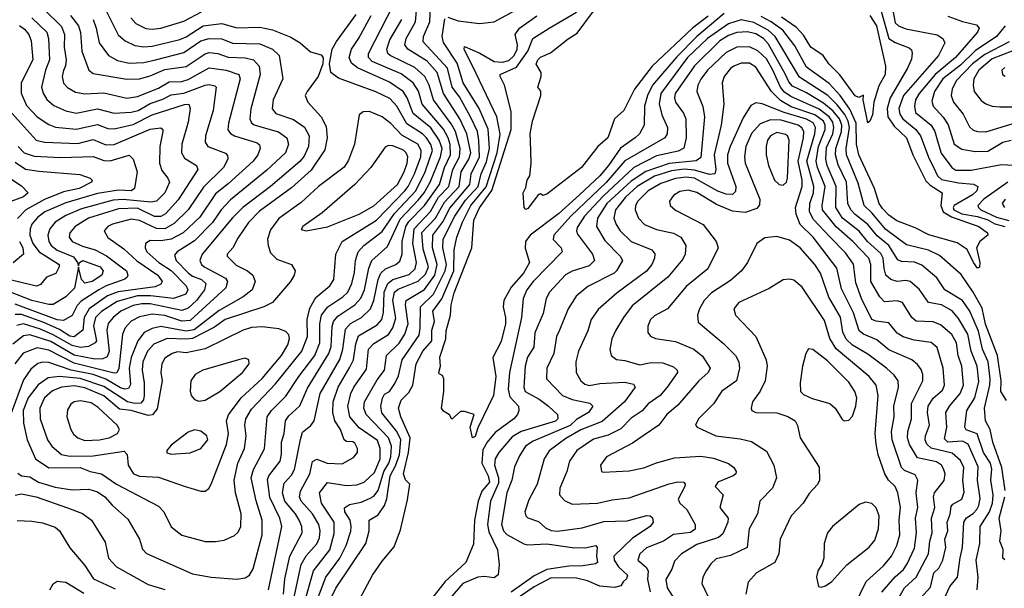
# Model space of a CAD drawing. Extents: x 1308313 to 1441400, y 959662 to 1036319.
# Tile 432 of 656: x 1365097 to 1369762, y 1023003 to 1025695. Entities that reach past the tile are written whole.
import ezdxf

# ---------------------------------------------------------------- set-up
doc = ezdxf.new("R2010")
doc.units = 0

msp = doc.modelspace()

# ---------------------------------------------------------------- linework, layer by layer
at = {"layer": '0CON10XD'}
for points in [[(1367136.7, 1025103.3), (1367127.7, 1025135), (1367105.7, 1025175.7), (1367004.4, 1025294.4), (1366985.8, 1025355.8), (1366961.9, 1025395), (1366905, 1025438.8), (1366767.1, 1025497.1), (1366750.2, 1025515), (1366749, 1025535), (1366898.4, 1025825)], [(1367125, 1025707.1), (1367175, 1025688.9), (1367275, 1025676.5), (1367345, 1025685.3), (1367595, 1025821.2)], [(1365502.6, 1025742.6), (1365563.8, 1025623.8), (1365596.4, 1025595), (1365641.8, 1025571.8), (1365685, 1025566), (1365725, 1025569.6), (1365855, 1025600.9), (1365885, 1025613.7), (1365965.8, 1025665.8), (1366055, 1025677), (1366125, 1025656.6), (1366235, 1025660), (1366295, 1025647), (1366382, 1025612), (1366425.6, 1025585.6), (1366475, 1025541.9), (1366525, 1025528.8), (1366534.3, 1025514.3), (1366533.1, 1025485), (1366511.5, 1025425), (1366458.5, 1025355), (1366450, 1025335), (1366462.5, 1025305), (1366525, 1025235.5), (1366548.6, 1025188.6), (1366553.8, 1025135), (1366541.9, 1025078.2), (1366477.2, 1024982.8), (1366385, 1024899.4), (1366232.5, 1024787.5), (1366181, 1024735), (1366130.8, 1024660.8), (1366107.1, 1024615), (1366080.4, 1024585), (1366079.2, 1024575), (1366121.8, 1024531.8), (1366175.5, 1024505.5), (1366201.5, 1024485), (1366212.5, 1024455), (1366198.2, 1024415), (1366155, 1024382.7), (1366042, 1024318), (1365924.3, 1024225.7), (1365885, 1024220.3), (1365765, 1024241.7), (1365725, 1024233.3), (1365686.9, 1024213.1), (1365656, 1024174), (1365624.6, 1024095), (1365615.9, 1024045), (1365622.5, 1023967.5), (1365611.9, 1023948.1), (1365595, 1023945.5), (1365575, 1023951.3), (1365505, 1023992.2), (1365444.3, 1024014.3), (1365340.9, 1024035), (1365235, 1024071.2), (1365205, 1024073.5), (1365183.2, 1024066.8), (1365149.5, 1024040.5), (1365115, 1023989.2), (1365049.6, 1023815)], [(1365211.8, 1025745), (1365295, 1025662.8), (1365308.9, 1025625), (1365308, 1025565), (1365317.2, 1025505), (1365314.1, 1025475.9), (1365304.5, 1025454.5), (1365297.4, 1025425), (1365304, 1025394), (1365323.6, 1025373.6), (1365361.7, 1025351.7), (1365405, 1025343.4), (1365495, 1025348.4), (1365605, 1025322.9), (1365655, 1025331.2), (1365755, 1025370.2), (1365805, 1025400.6), (1365865, 1025402.1), (1365895, 1025410.9), (1365995, 1025467.1), (1366075.1, 1025455.1), (1366135.2, 1025435.2), (1366141.1, 1025415), (1366085.7, 1025205), (1366083.5, 1025173.5), (1366095, 1025156.2), (1366114.5, 1025144.5), (1366221.8, 1025111.8), (1366232.4, 1025102.4), (1366236.2, 1025085), (1366224.7, 1025055), (1366202.4, 1025025), (1366085, 1024917.3), (1366025, 1024870), (1365950.2, 1024759.8), (1365871.1, 1024685), (1365814.7, 1024655.3), (1365765, 1024648.1), (1365715, 1024650), (1365693.2, 1024635), (1365690.8, 1024615), (1365700, 1024595), (1365756.6, 1024545), (1365815, 1024507.5), (1365885.2, 1024435), (1365894.3, 1024415), (1365884.1, 1024395), (1365825, 1024374), (1365717.3, 1024387.3), (1365655, 1024387.3), (1365559.2, 1024360.8), (1365485, 1024313.3), (1365455.9, 1024284.1), (1365446.2, 1024245), (1365460, 1024175), (1365453.9, 1024165), (1365422.8, 1024147.2), (1365385, 1024142.6), (1365345, 1024151.4), (1365255, 1024203.1), (1365195, 1024229.6), (1365115, 1024254.9), (1365083, 1024247)], [(1365725, 1025649.1), (1365765, 1025654.4), (1365875, 1025688), (1365958, 1025732)], [(1366442.6, 1022925), (1366488.4, 1023085), (1366565.7, 1023184.3), (1366587.2, 1023262.8), (1366586.7, 1023315), (1366526.7, 1023405), (1366517.3, 1023455), (1366556.1, 1023503.9), (1366645, 1023489.1), (1366695, 1023492.4), (1366728.5, 1023505), (1366778.4, 1023551.6), (1366804.6, 1023615), (1366804.8, 1023665), (1366791.6, 1023701.6), (1366705, 1023762.7), (1366661.5, 1023815), (1366650.9, 1023865), (1366666.3, 1023925), (1366679.8, 1023955), (1366740.2, 1024039.8), (1366750, 1024135), (1366775, 1024161.3), (1366845, 1024203.5), (1366864.4, 1024235), (1366879.1, 1024280.9), (1366865.6, 1024365), (1366873.5, 1024405), (1366890.7, 1024419.3), (1366985, 1024456.3), (1367019.7, 1024490.3), (1367033.2, 1024525), (1367008.8, 1024608.8), (1367002.8, 1024687.2), (1367066.7, 1024755), (1367109.7, 1024830.3), (1367178.7, 1024905), (1367189.4, 1024975), (1367224.9, 1025035), (1367233.8, 1025065), (1367215.7, 1025155), (1367182.4, 1025225), (1367105.5, 1025345.5), (1367074.2, 1025445), (1367028.1, 1025498.1), (1366935.9, 1025555), (1366921.6, 1025575), (1366928.8, 1025605), (1366972, 1025685), (1366979.1, 1025755)], [(1366481.9, 1022885), (1366547.5, 1023055), (1366613.6, 1023145), (1366643.3, 1023205), (1366666.2, 1023273.8), (1366667.5, 1023295), (1366662, 1023325), (1366636.7, 1023365), (1366635.9, 1023384.1), (1366660.2, 1023399.8), (1366715, 1023409.8), (1366755, 1023427.3), (1366775, 1023439.4), (1366795.5, 1023465), (1366822.8, 1023555), (1366846.1, 1023595), (1366855.1, 1023625.1), (1366858.9, 1023675), (1366844.5, 1023714.5), (1366738.5, 1023825), (1366726.9, 1023855), (1366731, 1023885), (1366790.1, 1023989.9), (1366824.8, 1024035), (1366834.3, 1024105), (1366895, 1024163.9), (1366922.3, 1024205), (1366937.4, 1024255), (1366924.2, 1024345), (1366928, 1024365), (1367015, 1024417.5), (1367063.4, 1024485), (1367075.5, 1024535), (1367052.2, 1024615), (1367053.9, 1024675), (1367102.5, 1024737.5), (1367135, 1024802.7), (1367230.1, 1024915), (1367235.4, 1024965), (1367275.9, 1025045), (1367273, 1025123), (1367265.5, 1025165.5), (1367233.4, 1025235), (1367180.2, 1025330.2), (1367146.5, 1025375), (1367124.3, 1025465), (1367009.2, 1025589.2), (1367010.6, 1025615), (1367040.9, 1025685), (1367043.7, 1025765)], [(1368358.9, 1025711.1), (1368285.3, 1025654.7), (1368094.4, 1025475), (1368009.7, 1025365), (1367959.2, 1025265), (1367915, 1025225.7), (1367883.9, 1025136.1), (1367836.2, 1025095), (1367758.5, 1024995), (1367595, 1024868.8), (1367575, 1024862.5), (1367565, 1024870), (1367555, 1024867.5), (1367505, 1024800), (1367495, 1024796.2), (1367488, 1024805), (1367482.5, 1024875), (1367495, 1024900), (1367501.2, 1024935), (1367513.8, 1024955), (1367520.8, 1025015), (1367517.3, 1025125), (1367515.4, 1025155), (1367526.5, 1025213.5), (1367566, 1025336), (1367566, 1025356), (1367552.5, 1025375), (1367568, 1025425), (1367567.5, 1025445), (1367544.5, 1025484.5), (1367552.5, 1025505), (1367565, 1025517.8), (1367612.2, 1025537.8), (1367695, 1025603.9), (1367738.9, 1025631.1), (1367815, 1025735.3)], [(1369178.4, 1025735), (1369215.5, 1025605.5), (1369245, 1025586), (1369312.1, 1025562.1), (1369322.5, 1025552.5), (1369326.4, 1025536.4), (1369322.7, 1025507.2), (1369303.9, 1025465), (1369221.8, 1025325), (1369207.3, 1025275), (1369210.5, 1025235), (1369240.8, 1025190.8), (1369298.9, 1025135), (1369329.4, 1025055), (1369391, 1024931), (1369411, 1024911), (1369468.5, 1024875), (1369461.1, 1024815), (1369473, 1024785), (1369511.5, 1024761.5), (1369642.2, 1024715), (1369682, 1024685), (1369683.8, 1024675), (1369646.7, 1024645), (1369631.2, 1024615), (1369645.8, 1024545.8), (1369645, 1024522.5), (1369635, 1024518.8), (1369616.9, 1024545), (1369587.1, 1024607.1), (1369538.6, 1024638.6), (1369405, 1024676.6), (1369340, 1024710), (1369252.7, 1024742.7), (1369215, 1024768.9), (1369185, 1024800.6), (1369168.8, 1024825), (1369147.4, 1024895), (1369072.8, 1025055), (1369061.6, 1025105), (1369060.1, 1025205), (1369030.3, 1025270.3), (1368985, 1025335.2), (1368932.3, 1025392.3), (1368825, 1025469.5), (1368770.5, 1025570.5), (1368712.8, 1025645), (1368657.2, 1025685), (1368609.6, 1025709.6)], [(1369231.7, 1025755), (1369245, 1025680.4), (1369260.4, 1025665), (1369295, 1025651.2), (1369445, 1025623.1), (1369471.2, 1025605), (1369480.5, 1025585), (1369450.4, 1025525), (1369284.5, 1025335), (1369263, 1025275), (1369267.7, 1025247.7), (1369281, 1025225), (1369343.1, 1025175), (1369365.1, 1025145.1), (1369405.8, 1025035.8), (1369426.9, 1024996.9), (1369446.2, 1024955), (1369465, 1024938.8), (1369545, 1024922.3), (1369616.5, 1024916.5), (1369637.3, 1024905), (1369631.6, 1024885), (1369611.9, 1024865), (1369524.8, 1024815), (1369519.4, 1024805), (1369523, 1024795), (1369561.1, 1024775), (1369635, 1024763.1), (1369685, 1024747.8), (1369717.4, 1024727.4), (1369765, 1024716.2)], [(1365337.8, 1025715), (1365375.7, 1025665.7), (1365385.7, 1025634.3), (1365390.7, 1025545), (1365425, 1025455.8), (1365445, 1025440), (1365605, 1025413.1), (1365665, 1025415.2), (1365715, 1025428.5), (1365785, 1025458.6), (1365885, 1025473.8), (1365975, 1025533.4), (1365995, 1025539.2), (1366035, 1025534.8), (1366085, 1025516.8), (1366165, 1025513.8), (1366205, 1025504.2), (1366231.9, 1025475), (1366237, 1025435), (1366191.9, 1025271.9), (1366186.9, 1025225), (1366195.6, 1025205.6), (1366207.2, 1025197.2), (1366261.1, 1025181.1), (1366323.6, 1025163.6), (1366363.3, 1025135), (1366370.5, 1025105), (1366355.9, 1025065), (1366268.3, 1024981.7), (1366095, 1024841.8), (1366052.2, 1024795), (1366009.8, 1024735), (1365925, 1024647.3), (1365842.3, 1024595), (1365829.6, 1024580.4), (1365837.5, 1024555), (1365896, 1024495), (1365915, 1024481), (1365958.4, 1024465), (1365978.6, 1024445), (1365972.3, 1024415), (1365934.5, 1024365.5), (1365895, 1024328.3), (1365865, 1024318), (1365715, 1024349.4), (1365675, 1024349.9), (1365635, 1024342.3), (1365576.2, 1024315), (1365539.5, 1024285), (1365515.6, 1024255.6), (1365510, 1024225), (1365521.2, 1024125), (1365511.7, 1024098.3), (1365491.5, 1024088.5), (1365453.2, 1024086.8), (1365355, 1024106.5), (1365245, 1024171.4), (1365145, 1024203), (1365115, 1024198.1), (1365065, 1024159)], [(1365444.4, 1025695), (1365459.6, 1025655), (1365472.7, 1025585), (1365516.9, 1025525), (1365561, 1025501), (1365615, 1025488.4), (1365685, 1025491.7), (1365740.5, 1025505), (1365875, 1025540), (1365955, 1025594.2), (1365995, 1025606.1), (1366055, 1025603.6), (1366105, 1025583.7), (1366235, 1025580.4), (1366295.2, 1025555.2), (1366326.6, 1025525), (1366343.6, 1025415), (1366298.1, 1025315), (1366292.7, 1025272.8), (1366310.8, 1025250.8), (1366395, 1025222.8), (1366446.1, 1025186.1), (1366468.8, 1025145), (1366465.2, 1025095), (1366445, 1025047.9), (1366425, 1025022.6), (1366285.3, 1024905), (1366154.4, 1024805.5), (1366105, 1024755.8), (1365961.2, 1024585), (1365950, 1024555), (1365958.4, 1024535), (1365970.3, 1024525), (1366071.3, 1024471.3), (1366081.2, 1024455), (1366073.7, 1024425), (1365905, 1024270), (1365865, 1024267.3), (1365785, 1024293.9), (1365725, 1024300.3), (1365665, 1024288.5), (1365625, 1024266.7), (1365596.3, 1024235), (1365584.5, 1024205.5), (1365566.8, 1024043.2), (1365557, 1024023), (1365545, 1024020.7), (1365355, 1024068.5), (1365235, 1024130.5), (1365179.6, 1024140.4), (1365113.8, 1024116.2), (1365073.5, 1024065)], [(1365154, 1025704), (1365224.8, 1025635), (1365232.8, 1025605), (1365238.1, 1025505), (1365218.3, 1025455), (1365200.8, 1025375), (1365207.5, 1025347.5), (1365225, 1025316.4), (1365258.1, 1025288.1), (1365315, 1025263.2), (1365365, 1025252.6), (1365465, 1025272.6), (1365545, 1025252.5), (1365625, 1025256.7), (1365657.5, 1025265), (1365715, 1025298.1), (1365775, 1025318.4), (1365815, 1025339.5), (1365875, 1025347), (1365975, 1025385.5), (1365995, 1025387.4), (1366021.9, 1025381.9), (1366028, 1025375), (1366014.2, 1025265), (1365977.3, 1025145), (1365975.3, 1025115), (1365988.9, 1025095), (1366072.3, 1025062.2), (1366081.9, 1025051.9), (1366083.2, 1025035), (1366062.1, 1024995), (1365968.5, 1024901.5), (1365894.9, 1024795.1), (1365829.5, 1024730.5), (1365785, 1024704.5), (1365745, 1024705.7), (1365665, 1024744.1), (1365625, 1024749.6), (1365536.3, 1024726.3), (1365514.4, 1024715), (1365496.7, 1024695), (1365515, 1024662.9), (1365590.5, 1024610.5), (1365652.4, 1024552.4), (1365751.2, 1024485), (1365771.8, 1024455), (1365765, 1024442.1), (1365739.4, 1024430.6), (1365563.9, 1024406.1), (1365513.1, 1024386.9), (1365425.5, 1024325), (1365402.1, 1024285), (1365395.9, 1024224.1), (1365355, 1024193), (1365335, 1024195.9), (1365285, 1024227.8), (1365210.8, 1024260.8), (1365105, 1024299.3), (1365075, 1024298.5)], [(1365622.8, 1025702.8), (1365647.4, 1025677.4), (1365695, 1025652.4), (1365725, 1025649.1)], [(1366125, 1023045.4), (1366165, 1023051.5), (1366185, 1023064.4), (1366202.7, 1023095), (1366245.7, 1023255), (1366245.2, 1023325), (1366216.9, 1023416.9), (1366194.1, 1023525.9), (1366204.2, 1023565.8), (1366257.4, 1023662.6), (1366270, 1023815), (1366289.2, 1023845), (1366358.5, 1023911.5), (1366418.8, 1024005), (1366495.5, 1024105), (1366518.7, 1024165), (1366518.4, 1024255), (1366527.2, 1024295), (1366557.6, 1024335), (1366627.9, 1024382.1), (1366651.2, 1024405), (1366670.8, 1024445), (1366682.6, 1024497.4), (1366687.7, 1024555), (1366700, 1024595), (1366727.5, 1024625), (1366815, 1024692.5), (1366873.1, 1024776.9), (1366974.2, 1024885), (1367018.4, 1024975), (1367052.5, 1025075), (1367045, 1025104.2), (1367025.1, 1025135.1), (1367004.7, 1025154.7), (1366931.5, 1025201.5), (1366883.5, 1025285), (1366850.9, 1025320.9), (1366785, 1025352.6), (1366608, 1025418), (1366571.1, 1025445), (1366564.4, 1025485), (1366577.8, 1025555), (1366598.2, 1025591.8), (1366690.8, 1025719.2)], [(1366275.7, 1022995), (1366338.8, 1023295), (1366329.5, 1023335), (1366282.3, 1023432.3), (1366271.6, 1023518.4), (1366277.6, 1023535), (1366330.7, 1023605), (1366337, 1023637), (1366336.7, 1023695), (1366350.7, 1023735), (1366356.1, 1023795), (1366371.6, 1023818.4), (1366425, 1023866.9), (1366460.3, 1023949.7), (1366562.3, 1024115), (1366572.8, 1024147.2), (1366577.4, 1024242.6), (1366584, 1024266), (1366605, 1024291), (1366685, 1024344.3), (1366713.4, 1024376.6), (1366731.3, 1024415), (1366751.3, 1024518.7), (1366764.8, 1024555), (1366839.5, 1024620.5), (1366899.7, 1024750.3), (1366985, 1024840.4), (1367013.3, 1024875), (1367042.4, 1024925), (1367090.5, 1025045), (1367097.9, 1025085), (1367084.3, 1025124.3), (1367045, 1025182.5), (1366960.6, 1025250.6), (1366933.2, 1025325), (1366913.3, 1025355), (1366849.1, 1025399.1), (1366696.7, 1025466.7), (1366668.6, 1025488.6), (1366657.4, 1025515), (1366668.4, 1025555), (1366703.3, 1025606.7), (1366761.7, 1025715)], [(1366542.4, 1022895), (1366595, 1023002.8), (1366736.3, 1023215), (1366753.4, 1023275), (1366752.3, 1023325), (1366795, 1023351), (1366824.9, 1023395), (1366836.1, 1023426.1), (1366852.4, 1023535), (1366878, 1023582), (1366896.9, 1023635), (1366902.7, 1023705), (1366884, 1023745), (1366813.1, 1023833.1), (1366808.7, 1023865), (1366816.6, 1023903.4), (1366825, 1023921.4), (1366848.6, 1023935), (1366875, 1023972.5), (1366891.6, 1024008.4), (1366909.1, 1024085), (1366989.4, 1024200.6), (1366995.1, 1024234.9), (1366995.6, 1024335), (1367058.2, 1024395), (1367113.6, 1024505), (1367119, 1024535), (1367102.4, 1024615), (1367103.9, 1024655), (1367158.9, 1024765), (1367209.7, 1024840.3), (1367269.9, 1024905), (1367283.4, 1024965), (1367308.2, 1025021.8), (1367322.5, 1025085), (1367316.4, 1025176.4), (1367274.7, 1025274.7), (1367198.9, 1025395), (1367169.5, 1025489.5), (1367105, 1025586.9), (1367099.3, 1025615), (1367111.5, 1025698.5)], [(1366672.2, 1022885), (1366769.1, 1023065), (1366815, 1023131.3), (1366871.7, 1023198.3), (1366901, 1023279), (1366935, 1023422), (1366945.4, 1023495.4), (1366925, 1023516.7), (1366915.6, 1023545), (1366939.1, 1023645), (1366946.8, 1023715), (1366902.5, 1023815), (1366891.4, 1023855), (1366905, 1023893.8), (1366940.4, 1023929.6), (1366959.5, 1023965), (1366976.2, 1024065), (1367007.7, 1024125), (1367049, 1024175), (1367049.7, 1024225), (1367061.7, 1024265), (1367055.2, 1024315), (1367097.5, 1024372.5), (1367154, 1024505), (1367155.8, 1024605), (1367168.2, 1024665), (1367194.6, 1024735.4), (1367233.9, 1024815), (1367306.9, 1024903.1), (1367359, 1025065), (1367373.2, 1025153.2), (1367358, 1025235), (1367260.1, 1025440.1), (1367203.2, 1025555), (1367205, 1025568.2), (1367276.9, 1025536.9), (1367345, 1025496.7), (1367385, 1025492.9), (1367415, 1025501.1), (1367439.1, 1025525), (1367454.5, 1025555), (1367456.2, 1025575), (1367445.2, 1025625), (1367465.5, 1025654.5), (1367547.2, 1025712.8)], [(1367017, 1025425), (1366969, 1025469), (1366852.7, 1025525), (1366841.1, 1025535), (1366836, 1025555), (1366851.2, 1025598.8), (1366906.9, 1025695)], [(1369772.2, 1023892.2), (1369746.1, 1023935), (1369748.1, 1023985), (1369729.7, 1024105), (1369673.8, 1024253.9), (1369658.2, 1024328.2), (1369615, 1024404.1), (1369558, 1024488), (1369455, 1024578.6), (1369402.9, 1024602.9), (1369298.7, 1024628.7), (1369201, 1024701), (1369135, 1024780.2), (1369097.7, 1024815), (1369070.4, 1024920.4), (1369014.6, 1025055), (1369012.4, 1025085), (1369028.8, 1025185), (1369022.2, 1025215), (1369006.1, 1025246.1), (1368971, 1025291), (1368925.4, 1025335.4), (1368791.8, 1025421.8), (1368676.4, 1025615), (1368643, 1025645), (1368575, 1025681.1), (1368515, 1025694.3), (1368455, 1025675.4), (1368356.5, 1025605), (1368261.5, 1025515), (1368134.2, 1025345), (1368126.5, 1025296.5), (1368139.3, 1025245), (1368165.8, 1025185), (1368164.7, 1025155), (1368154.1, 1025135.9), (1367965, 1025027.2), (1367875.8, 1024924.2), (1367708.9, 1024765), (1367627.1, 1024675), (1367624.2, 1024654.3), (1367662.9, 1024615), (1367667.1, 1024595), (1367529.2, 1024455), (1367500.5, 1024415), (1367482.3, 1024375), (1367475.2, 1024284.8), (1367417.3, 1024025), (1367411.1, 1023945), (1367419.3, 1023909.3), (1367460.9, 1023865), (1367462.5, 1023845), (1367455.5, 1023825), (1367438.9, 1023805), (1367349.5, 1023740.5), (1367312.4, 1023695), (1367291.9, 1023658.1), (1367286.1, 1023595), (1367317.2, 1023535), (1367322.4, 1023505), (1367287.2, 1023462.8), (1367269.4, 1023415), (1367251.5, 1023325), (1367247.8, 1023212.2), (1367210.5, 1023125), (1367112.9, 1023035), (1367026, 1022924)], [(1368435, 1025724.5), (1368305, 1025615.1), (1368210.5, 1025519.5), (1368095.1, 1025384.9), (1368071.9, 1025335), (1368057.5, 1025285), (1368056.3, 1025195), (1368033.1, 1025155), (1368013.4, 1025135), (1367943, 1025087), (1367886.8, 1025005), (1367845, 1024956), (1367749.6, 1024865), (1367650.7, 1024775), (1367515.2, 1024675), (1367493.9, 1024645), (1367492.2, 1024612.2), (1367512, 1024545), (1367483.8, 1024495), (1367425, 1024428.9), (1367391.2, 1024365), (1367387.4, 1024335), (1367399.5, 1024285), (1367398.8, 1024255), (1367378.4, 1024171.6), (1367338.9, 1024095), (1367353, 1024005), (1367341.7, 1023915), (1367267.9, 1023762.1), (1367255, 1023720.6), (1367242.5, 1023715), (1367231.9, 1023765), (1367250, 1023825), (1367205, 1023840), (1367185, 1023840), (1367145, 1023803.3), (1367133.8, 1023823.8), (1367105, 1023842), (1367095.8, 1023855), (1367107.3, 1023935), (1367106.7, 1023995), (1367100, 1024010), (1367085, 1024017.5), (1367082.5, 1024025), (1367090.6, 1024055), (1367087.5, 1024097.5), (1367116.1, 1024183.9), (1367118, 1024222), (1367138.8, 1024295), (1367140.8, 1024345), (1367155, 1024401.5), (1367239.2, 1024615), (1367248.8, 1024745), (1367275, 1024803.5), (1367333.4, 1024886.6), (1367425, 1025174.5), (1367425, 1025260.8), (1367394.2, 1025385), (1367373.1, 1025425), (1367373.3, 1025435), (1367450.2, 1025469.8), (1367504.6, 1025545), (1367528.9, 1025605), (1367605.4, 1025654.6), (1367735, 1025730.4)], [(1369125, 1025714.3), (1369157.4, 1025665), (1369200, 1025475), (1369197.1, 1025435), (1369168.1, 1025381.9), (1369144.5, 1025305), (1369137.3, 1025245), (1369125, 1025213.8), (1369115, 1025206.7), (1369093.3, 1025315), (1369095, 1025337.5), (1369073, 1025327), (1369055, 1025334.2), (1368983.6, 1025433.6), (1368930.6, 1025485), (1368903.3, 1025525), (1368846.2, 1025565), (1368811.4, 1025621.4), (1368777.2, 1025657.2), (1368706.7, 1025706.7)], [(1369495, 1025711.3), (1369565, 1025685.7), (1369630.2, 1025670.3), (1369643.8, 1025655), (1369635.9, 1025635), (1369531.3, 1025515), (1369434.5, 1025435.5), (1369359.2, 1025345), (1369341.2, 1025315), (1369336.4, 1025285), (1369342, 1025255), (1369415.7, 1025195), (1369432.9, 1025165), (1369448, 1025115), (1369463.2, 1025063.2), (1369514.2, 1024994.2), (1369532.6, 1024982.6), (1369605, 1024982.9), (1369748.8, 1025008.8), (1369805.3, 1025005.3)], [(1365096.5, 1025666.5), (1365120.1, 1025650.1), (1365140.6, 1025625), (1365151.5, 1025595), (1365159.3, 1025505), (1365104.3, 1025395), (1365103.4, 1025346.6), (1365128.6, 1025288.6), (1365179.7, 1025235), (1365235, 1025198.8), (1365265.9, 1025185.9), (1365365, 1025176.2), (1365465, 1025197.8), (1365515, 1025179.2), (1365545, 1025177.8), (1365635, 1025198.2), (1365725, 1025244), (1365877.5, 1025292.5), (1365898, 1025295), (1365904.7, 1025275), (1365895, 1025208.8), (1365864.7, 1025105), (1365863.6, 1025065), (1365878.4, 1025038.4), (1365934.5, 1025005), (1365940.9, 1024985), (1365848.3, 1024841.7), (1365787, 1024775), (1365765, 1024762.7), (1365735, 1024762.2), (1365655, 1024801.6), (1365565, 1024798.6), (1365422.8, 1024755), (1365360.3, 1024715), (1365334.7, 1024685), (1365331.8, 1024665), (1365345.4, 1024645), (1365395, 1024622.1), (1365455, 1024605.2), (1365507.4, 1024577.4), (1365602.5, 1024505), (1365608.8, 1024485), (1365606.4, 1024475), (1365595, 1024466.7), (1365506, 1024434), (1365471, 1024415), (1365387.4, 1024362.6), (1365369, 1024341), (1365346, 1024294), (1365305, 1024270), (1365275, 1024273.8), (1365075, 1024347.7)], [(1369766.9, 1025665), (1369725.8, 1025615), (1369625, 1025547.3), (1369555, 1025479.9), (1369471.6, 1025415), (1369431.2, 1025355), (1369418.3, 1025308.3), (1369425.7, 1025285), (1369473, 1025233), (1369496.8, 1025196.8), (1369524.8, 1025105), (1369561.1, 1025081.1), (1369625, 1025070), (1369685, 1025072.8), (1369755, 1025115.2), (1369794.1, 1025124.1)], [(1369767.1, 1023465), (1369750.7, 1023575), (1369707.8, 1023695), (1369695.6, 1023755), (1369673.2, 1023795), (1369669, 1023855), (1369694.3, 1023965), (1369694.9, 1023994.9), (1369685.6, 1024075), (1369658.9, 1024135), (1369639.3, 1024220.7), (1369598.5, 1024315), (1369564.3, 1024365), (1369480, 1024415), (1369442.9, 1024472.9), (1369372.3, 1024532.3), (1369337.4, 1024547.4), (1369275, 1024549.8), (1369257.3, 1024557.3), (1369214.8, 1024625), (1369160.6, 1024670.6), (1369115, 1024724.8), (1369055, 1024772), (1369034.8, 1024795), (1369020.7, 1024825), (1369014, 1024925), (1368975, 1025006.8), (1368962.9, 1025055), (1368963.9, 1025085), (1368991.2, 1025165), (1368992, 1025195), (1368981.7, 1025225), (1368951.8, 1025261.8), (1368905, 1025299.7), (1368825, 1025347.9), (1368759.2, 1025379.2), (1368741.1, 1025401.1), (1368725.4, 1025435.4), (1368645, 1025579), (1368621.6, 1025605), (1368585, 1025628.3), (1368545, 1025637.8), (1368495, 1025634.6), (1368455, 1025619.6), (1368414.4, 1025595), (1368295, 1025476.5), (1368202.8, 1025345), (1368198.9, 1025325), (1368203.7, 1025305), (1368242.8, 1025252.8), (1368253, 1025225), (1368255.6, 1025135), (1368243.1, 1025086.9), (1368217.3, 1025072.7), (1368115, 1025050.6), (1368007.4, 1024995), (1367861.1, 1024858.9), (1367773.5, 1024765), (1367738.5, 1024711.5), (1367734.8, 1024695), (1367739.2, 1024679.2), (1367811.1, 1024585), (1367820, 1024555), (1367795, 1024530), (1367715.2, 1024504.8), (1367683.4, 1024486.6), (1367606.7, 1024405), (1367591.6, 1024375), (1367577.1, 1024302.9), (1367538.1, 1024211.9), (1367532.9, 1024145), (1367502.6, 1024097.4), (1367492.1, 1024055), (1367486.1, 1023955), (1367492.4, 1023935), (1367558.2, 1023898.2), (1367602.7, 1023865), (1367645, 1023825.5), (1367647.3, 1023805), (1367635, 1023794.5), (1367472.3, 1023745), (1367430.8, 1023719.2), (1367366.5, 1023645), (1367349.8, 1023615), (1367346.7, 1023585), (1367366.2, 1023525), (1367365, 1023501.1), (1367328.3, 1023415), (1367313.6, 1023305), (1367320.4, 1023270.4), (1367360.8, 1023185), (1367369.4, 1023115), (1367364.4, 1023065.6), (1367345, 1023051.6), (1367298.3, 1023058.3), (1367266.9, 1023055), (1367197.2, 1023025), (1367115, 1022930.2)], [(1369634.2, 1022995.8), (1369638.7, 1023055), (1369628.7, 1023135), (1369647, 1023215), (1369648.1, 1023295), (1369692.3, 1023365), (1369705.9, 1023405), (1369710.1, 1023445), (1369698.7, 1023515), (1369702.8, 1023567.2), (1369697.1, 1023595), (1369663.4, 1023645), (1369633.9, 1023733.9), (1369582.2, 1023752.2), (1369575.2, 1023765), (1369585.2, 1023845), (1369622, 1023905), (1369641.6, 1023981.6), (1369634.5, 1024055), (1369605.1, 1024125), (1369590, 1024205), (1369545, 1024280), (1369515, 1024315.7), (1369465.1, 1024345.1), (1369403.2, 1024355), (1369358.9, 1024418.9), (1369315.6, 1024455.6), (1369295, 1024459.5), (1369255, 1024455.3), (1369225, 1024464.1), (1369201.7, 1024485), (1369193.8, 1024516.2), (1369189, 1024565), (1369178, 1024588), (1369114.7, 1024644.7), (1369075, 1024692.7), (1368995, 1024754.8), (1368963.5, 1024805), (1368965.1, 1024905.1), (1368922.4, 1025005), (1368916.7, 1025035), (1368920.2, 1025089.7), (1368949.3, 1025155), (1368955.3, 1025185), (1368949.7, 1025209.7), (1368932.1, 1025235), (1368885, 1025270.5), (1368751.2, 1025331.2), (1368721, 1025351), (1368701.4, 1025375), (1368666.2, 1025455), (1368635, 1025509), (1368595, 1025548), (1368555, 1025566), (1368495, 1025564.4), (1368445, 1025539.8), (1368356.6, 1025455), (1368325, 1025413.8), (1368310.8, 1025385), (1368304.7, 1025355), (1368333.3, 1025283.3), (1368341.5, 1025235), (1368325, 1025041.8), (1368303, 1025027), (1368175, 1025013.9), (1368063.9, 1024976.1), (1367995, 1024930.9), (1367879.3, 1024825), (1367834.5, 1024755), (1367829.3, 1024715), (1367868.8, 1024648.8), (1367942.8, 1024575), (1367953.2, 1024555), (1367925.4, 1024505), (1367913.1, 1024495), (1367788.9, 1024431.1), (1367733.8, 1024385), (1367695, 1024325.6), (1367654.6, 1024225), (1367640.9, 1024195), (1367627.5, 1024115), (1367594.1, 1024045), (1367593.6, 1023995), (1367669.6, 1023915), (1367715, 1023895.9), (1367799.1, 1023879.1), (1367812.2, 1023865), (1367792.7, 1023835), (1367735, 1023801.2), (1367705, 1023774), (1367530.3, 1023699.7), (1367494, 1023675), (1367465, 1023630), (1367441.8, 1023578.2), (1367429.5, 1023515), (1367404.7, 1023454.7), (1367379.6, 1023305), (1367389.5, 1023275), (1367405, 1023257.2), (1367485, 1023213.2), (1367505, 1023208.5), (1367595, 1023212.5), (1367714.8, 1023195.2), (1367775.5, 1023194.5), (1367826.7, 1023205), (1367833.3, 1023195), (1367829.2, 1023155), (1367834.3, 1023125), (1367825, 1023117.8), (1367765, 1023108.7), (1367698.1, 1023108.1), (1367595, 1023091.4), (1367535, 1023061.7), (1367425, 1022984.7)], [(1369785, 1025589.1), (1369669.8, 1025530.2), (1369611.4, 1025485), (1369534.1, 1025405), (1369514.8, 1025365), (1369510.2, 1025335), (1369521.9, 1025305), (1369567.1, 1025247.1), (1369597, 1025187), (1369615, 1025171.1), (1369634.8, 1025164.8), (1369675, 1025164.3), (1369805, 1025203.4)], [(1369803.2, 1025546.8), (1369705, 1025508.8), (1369642.1, 1025455), (1369618.7, 1025415), (1369614.2, 1025385), (1369620, 1025355), (1369652.9, 1025312.9), (1369675, 1025296.2), (1369705, 1025285.4), (1369741.7, 1025281.7), (1369965, 1025282.4)], [(1369450, 1022895), (1369505, 1023011.4), (1369541.2, 1023055), (1369553.5, 1023146.5), (1369564, 1023195), (1369569.8, 1023315), (1369583.2, 1023336.8), (1369615, 1023356.6), (1369631.9, 1023375), (1369642.3, 1023395), (1369647.2, 1023427.2), (1369635.2, 1023515), (1369638.3, 1023578.3), (1369590.7, 1023685), (1369565, 1023698.5), (1369494.4, 1023694.4), (1369479.5, 1023709.5), (1369490.8, 1023765), (1369484.8, 1023835), (1369502.3, 1023865), (1369553.5, 1023925), (1369569.4, 1023965), (1369560.6, 1024055), (1369544.4, 1024105), (1369535.2, 1024165.1), (1369513.8, 1024203.8), (1369460.6, 1024250.6), (1369425, 1024263.8), (1369345, 1024268.1), (1369324.4, 1024284.4), (1369280, 1024355), (1369255, 1024363.9), (1369195, 1024358.6), (1369172.5, 1024382.5), (1369129.6, 1024455), (1369130.5, 1024535), (1369119.8, 1024565), (1369045, 1024644), (1368965, 1024713.4), (1368901.2, 1024795), (1368898.6, 1024815), (1368913.3, 1024905), (1368877.4, 1024995), (1368871.3, 1025025), (1368881.6, 1025095), (1368912.8, 1025175), (1368913.6, 1025195), (1368904.9, 1025215), (1368864.7, 1025244.7), (1368752.9, 1025282.9), (1368701.8, 1025311.8), (1368659.7, 1025355), (1368585, 1025469.3), (1368555, 1025489), (1368515, 1025488.8), (1368480.9, 1025475), (1368465, 1025463.9), (1368435.3, 1025425), (1368425.9, 1025395), (1368432.9, 1025295), (1368421, 1025195), (1368387.4, 1025055), (1368394.8, 1024985), (1368390, 1024965), (1368365, 1024961.2), (1368295, 1024982.7), (1368245, 1024987.5), (1368185, 1024979.1), (1368105, 1024953.1), (1368022.4, 1024905), (1367968, 1024855), (1367920, 1024795), (1367912.7, 1024755), (1367922.9, 1024725), (1367941.9, 1024695), (1367995, 1024644.7), (1368091.9, 1024605), (1368105.9, 1024585.9), (1368105.3, 1024565), (1368092, 1024535), (1368066.4, 1024503.6), (1367928, 1024402), (1367838.2, 1024321.8), (1367805.4, 1024275), (1367789, 1024221), (1367744.7, 1024125), (1367731.3, 1024075), (1367733.9, 1024025), (1367755.3, 1023985.3), (1367775, 1023968.5), (1367795, 1023963.1), (1367845, 1023972.8), (1367965, 1023979.3), (1368005, 1023968.5), (1368013.3, 1023955), (1367962.5, 1023885), (1367857.5, 1023792.5), (1367755, 1023752.1), (1367685, 1023711.7), (1367606, 1023654), (1367582.5, 1023615), (1367548.4, 1023495), (1367509, 1023421), (1367491.1, 1023365), (1367494.5, 1023345), (1367505, 1023336.5), (1367555, 1023319.6), (1367588.1, 1023288.1), (1367615, 1023275.9), (1367645, 1023273.4), (1367761.9, 1023288.1), (1367865, 1023319.4), (1367975, 1023321.7), (1368067.8, 1023347.8), (1368085, 1023345.7), (1368095, 1023336.2), (1368098.1, 1023315), (1368083.5, 1023295), (1368000.1, 1023239.9), (1367912.7, 1023155), (1367912.9, 1023135), (1367934.1, 1023104.1), (1367976.2, 1023065), (1367972.9, 1023047.1), (1367956.2, 1023033.8), (1367945, 1023014.2), (1367915, 1023006.3), (1367845, 1023013.4), (1367787.9, 1023037.9), (1367735, 1023051.2), (1367615, 1023052), (1367535, 1023009.7), (1367440, 1022945)], [(1369765, 1025469.1), (1369751.1, 1025455), (1369754.3, 1025435), (1369766.9, 1025426.9)], [(1366389.7, 1022925), (1366430.7, 1023115), (1366454.2, 1023155.8), (1366505, 1023212.4), (1366517.8, 1023242.2), (1366521.2, 1023275), (1366514.4, 1023305), (1366483.5, 1023355), (1366430, 1023415), (1366422.7, 1023435), (1366427.5, 1023462.5), (1366470.9, 1023545), (1366485, 1023602.2), (1366505, 1023613.3), (1366553.8, 1023595), (1366625, 1023591.8), (1366678, 1023622), (1366697.5, 1023645), (1366697.3, 1023665), (1366685, 1023689.4), (1366675, 1023696.1), (1366645, 1023697.5), (1366634.5, 1023705), (1366617.3, 1023755), (1366590.7, 1023795), (1366580.7, 1023835), (1366582.7, 1023885), (1366606.1, 1023955), (1366660.9, 1024049.1), (1366678.6, 1024085), (1366689.5, 1024160.5), (1366701.5, 1024198.5), (1366790.4, 1024249.6), (1366812.4, 1024275), (1366821.2, 1024308.8), (1366823.9, 1024405), (1366841.4, 1024445), (1366864.9, 1024465.1), (1366942.2, 1024487.8), (1366971.2, 1024515), (1366977.3, 1024545), (1366959.5, 1024635), (1366965.8, 1024705), (1367042.7, 1024787.3), (1367081.9, 1024855), (1367129.8, 1024905), (1367149.2, 1024985), (1367181.1, 1025045), (1367183.7, 1025085), (1367161.5, 1025165), (1367141.6, 1025201.6), (1367057.2, 1025315), (1367036.6, 1025385), (1367017, 1025425)], [(1365047.1, 1025267.1), (1365175, 1025124.3), (1365215, 1025115.2), (1365371.8, 1025108.2), (1365445, 1025126.7), (1365505, 1025102.6), (1365545, 1025103.8), (1365715, 1025175.9), (1365765, 1025182.9), (1365775.3, 1025175.3), (1365775.3, 1025165.3), (1365760.2, 1025095), (1365759.2, 1025015), (1365770.5, 1024980.5), (1365798.8, 1024945), (1365806.1, 1024925), (1365784.7, 1024875), (1365744.8, 1024835.2), (1365718.7, 1024831.3), (1365586.7, 1024843.4), (1365539.7, 1024840.3), (1365390.4, 1024799.6), (1365315, 1024767.7), (1365264.3, 1024735.7), (1365240.2, 1024705), (1365230.7, 1024675), (1365235.3, 1024645), (1365246.1, 1024626.1), (1365275, 1024603.4), (1365351.3, 1024571.3), (1365371.1, 1024545), (1365375, 1024530), (1365380, 1024545), (1365395.2, 1024555.2), (1365478.6, 1024525), (1365491.7, 1024505), (1365485.8, 1024485), (1365440, 1024455), (1365405, 1024447.2), (1365389.1, 1024465), (1365375, 1024522.5), (1365357.1, 1024422.9), (1365315, 1024383.2), (1365255, 1024346.9), (1365235, 1024346), (1365155, 1024365.4), (1365045, 1024407.9)], [(1369350.7, 1022939.3), (1369412.4, 1023007.6), (1369428.4, 1023075), (1369452.1, 1023097.9), (1369471, 1023135), (1369484.8, 1023195), (1369481, 1023235), (1369494.1, 1023275), (1369491.7, 1023315), (1369506.4, 1023353.6), (1369510.9, 1023389.1), (1369519.2, 1023400.8), (1369561.8, 1023425), (1369571.5, 1023458.5), (1369565.9, 1023515), (1369570, 1023575), (1369555, 1023607.6), (1369515, 1023641.6), (1369415.5, 1023665.5), (1369396, 1023685), (1369388.1, 1023705), (1369388.8, 1023725), (1369407.4, 1023775), (1369398, 1023835), (1369401.1, 1023865), (1369425, 1023902.4), (1369469.2, 1023940.8), (1369478.6, 1023965), (1369473.3, 1024045), (1369445, 1024142.9), (1369415.6, 1024165.6), (1369335, 1024178), (1369283.1, 1024193.1), (1369255, 1024211.3), (1369215, 1024259.6), (1369155, 1024266.9), (1369135, 1024275.9), (1369085, 1024374.6), (1369059.6, 1024449.6), (1369047.8, 1024537.8), (1369010.5, 1024590.5), (1368935, 1024666.2), (1368858.3, 1024748.3), (1368839.5, 1024785), (1368841.1, 1024825), (1368857.7, 1024875), (1368860.4, 1024905), (1368826.8, 1025025), (1368864.7, 1025155), (1368868, 1025185), (1368857.1, 1025207.1), (1368825, 1025224.3), (1368718.6, 1025255), (1368615, 1025296.8), (1368585, 1025300.4), (1368560.9, 1025289.1), (1368525, 1025230), (1368462.8, 1025095), (1368450.2, 1025055), (1368451, 1025015), (1368490, 1024905), (1368488.3, 1024881.7), (1368475, 1024867.3), (1368445, 1024868.3), (1368405, 1024883), (1368295, 1024945.1), (1368255, 1024949.9), (1368205, 1024942.6), (1368135, 1024919.3), (1368075, 1024884.4), (1368026.6, 1024835), (1368015.3, 1024815), (1368012.9, 1024795), (1368028.5, 1024755), (1368056.7, 1024725), (1368115, 1024701.2), (1368195, 1024683.7), (1368229.6, 1024665), (1368253.3, 1024625), (1368250.4, 1024585), (1368238.4, 1024561.6), (1368168.2, 1024475), (1367999.5, 1024340.5), (1367957.3, 1024285), (1367922.3, 1024225), (1367903.4, 1024183.4), (1367892.8, 1024132.8), (1367899.4, 1024105), (1367925, 1024085.6), (1367965, 1024081.1), (1368035, 1024060.6), (1368088.4, 1024071.6), (1368145, 1024070), (1368195, 1024050.4), (1368211.5, 1024035), (1368213.6, 1024025), (1368165.2, 1023954.8), (1368131.6, 1023915), (1368075, 1023876.3), (1368047, 1023843), (1367995, 1023807.5), (1367945, 1023758.1), (1367885, 1023727), (1367815, 1023709), (1367737.3, 1023655), (1367701.3, 1023605), (1367688.8, 1023555), (1367656.5, 1023476.5), (1367654.5, 1023445), (1367678.1, 1023418.1), (1367715, 1023400.4), (1367835, 1023406.3), (1367905, 1023421.9), (1367985, 1023430.8), (1368175, 1023496.8), (1368215, 1023506.4), (1368243.3, 1023505), (1368250, 1023495), (1368248, 1023485), (1368216.7, 1023425), (1368224.5, 1023405), (1368258.2, 1023375), (1368298.2, 1023305), (1368298.2, 1023281.8), (1368275, 1023266.2), (1368195, 1023256.6), (1368146.7, 1023225), (1368066.5, 1023193.5), (1368036.1, 1023165), (1368025.5, 1023135), (1368065, 1023102.5), (1368074.8, 1023085), (1368072.3, 1023045), (1368084.7, 1022985.3)], [(1365975, 1023223.5), (1366025, 1023224.6), (1366065, 1023230.9), (1366115, 1023252.2), (1366131.8, 1023268.2), (1366144.7, 1023295.3), (1366145.9, 1023355), (1366119.5, 1023455), (1366113, 1023515), (1366130.4, 1023595), (1366161.7, 1023665), (1366170.4, 1023725), (1366163.9, 1023775), (1366169.1, 1023805), (1366195, 1023850.8), (1366309.4, 1023970.6), (1366433.4, 1024125), (1366460.3, 1024195), (1366458.4, 1024275), (1366471.2, 1024328.8), (1366500.6, 1024379.4), (1366566.2, 1024435), (1366584.6, 1024465), (1366594.6, 1024584.6), (1366625.4, 1024645), (1366787, 1024745), (1366921.2, 1024885), (1366937.8, 1024905), (1366967, 1024965), (1366996.9, 1025045), (1366999.6, 1025075), (1366983.5, 1025105), (1366907.6, 1025147.6), (1366855, 1025203.2), (1366815, 1025234.7), (1366755, 1025260.5), (1366725, 1025258.6), (1366705.7, 1025244.3), (1366683.5, 1025105), (1366655, 1025029.4), (1366634.2, 1024995.8), (1366512.2, 1024905), (1366430.2, 1024829.8), (1366325, 1024753.3), (1366285, 1024699.1), (1366271.7, 1024655), (1366273.6, 1024625), (1366285, 1024590.4), (1366315, 1024560.4), (1366384.2, 1024535), (1366401.4, 1024505), (1366398.1, 1024485), (1366380, 1024455), (1366294.3, 1024355.7), (1366254.4, 1024335.6), (1366070.8, 1024275), (1366020.4, 1024239.6), (1365915, 1024185.9), (1365885, 1024181.6), (1365795, 1024185.4), (1365732.3, 1024157.7), (1365701.9, 1024125), (1365681, 1024075), (1365677.3, 1024035), (1365685.9, 1023975), (1365686.3, 1023915), (1365683.3, 1023895), (1365670.6, 1023879.4), (1365642.7, 1023877.3), (1365607.5, 1023885), (1365495, 1023958), (1365383.8, 1023996.2), (1365285, 1024005.3), (1365231.6, 1023998.4), (1365184, 1023966), (1365137.7, 1023905), (1365113.5, 1023845), (1365114.8, 1023785), (1365131.6, 1023705), (1365171.7, 1023615), (1365235, 1023573.6), (1365383.8, 1023573.8), (1365430, 1023555), (1365485, 1023544.2), (1365555.5, 1023495.5), (1365755, 1023392.1), (1365780.4, 1023365), (1365815, 1023292.9), (1365864.7, 1023254.7), (1365975, 1023223.5)], [(1369244.3, 1022925), (1369289.5, 1023005), (1369344.6, 1023055.4), (1369403.8, 1023165), (1369409.2, 1023225), (1369420, 1023265), (1369417.8, 1023335), (1369433.3, 1023385), (1369426.5, 1023435), (1369430.8, 1023455), (1369477.8, 1023512.2), (1369482.1, 1023545), (1369475, 1023568.9), (1369464.7, 1023585), (1369440.9, 1023600.9), (1369350.7, 1023620.7), (1369313, 1023683), (1369304.4, 1023715), (1369305.2, 1023745), (1369323.1, 1023805), (1369322.6, 1023877.4), (1369375.8, 1023985), (1369375.9, 1024015), (1369368.1, 1024038.1), (1369351.6, 1024061.6), (1369324, 1024084), (1369215, 1024131.6), (1369158.5, 1024178.5), (1369095, 1024206.1), (1369075, 1024221.6), (1369047.2, 1024307.2), (1368990.5, 1024420.5), (1368968.4, 1024518.4), (1368856.5, 1024665), (1368795.7, 1024724.3), (1368776.4, 1024773.6), (1368773.1, 1024805), (1368804.8, 1024905.2), (1368804.3, 1024935), (1368785.3, 1025024.7), (1368811.1, 1025135), (1368812.3, 1025165), (1368802.8, 1025182.8), (1368785, 1025194.9), (1368705, 1025218.8), (1368655, 1025220.3), (1368605, 1025201), (1368564.7, 1025155.3), (1368538.3, 1025095), (1368531.4, 1025045), (1368533.8, 1025015), (1368603.5, 1024845), (1368602.3, 1024817.7), (1368590, 1024800), (1368535, 1024781.4), (1368475, 1024787.4), (1368399.2, 1024819.2), (1368305, 1024877), (1368265, 1024888.1), (1368225, 1024880.8), (1368195, 1024862.2), (1368175.6, 1024835), (1368179.4, 1024815), (1368205, 1024793.6), (1368335.2, 1024725.2), (1368397.5, 1024645), (1368407.1, 1024615), (1368357.1, 1024515), (1368255, 1024431.8), (1368166.2, 1024325), (1368105, 1024292.2), (1368085.3, 1024275), (1368074, 1024244), (1368074, 1024214), (1368086, 1024196), (1368110, 1024185), (1368205, 1024171.1), (1368291.5, 1024135), (1368332.1, 1024102.1), (1368367.9, 1024045), (1368358.5, 1024025), (1368315.3, 1023985), (1368215, 1023870), (1368163.8, 1023825), (1368124.6, 1023775), (1368051.2, 1023725), (1368000.6, 1023689.4), (1367878.1, 1023625), (1367849.2, 1023585), (1367854.2, 1023555), (1367861.7, 1023551.7), (1367985, 1023558.5), (1368055, 1023572.2), (1368115, 1023596.6), (1368200.2, 1023619.8), (1368325, 1023628.8), (1368385, 1023618.9), (1368455, 1023592.8), (1368481.5, 1023575), (1368492.5, 1023555), (1368490.6, 1023545), (1368477.1, 1023535), (1368404.4, 1023505), (1368391.9, 1023485), (1368430.6, 1023445), (1368414.5, 1023385), (1368454.6, 1023335), (1368452.7, 1023315), (1368428.9, 1023261.1), (1368407.3, 1023242.7), (1368305, 1023209.3), (1368232.9, 1023165), (1368199.1, 1023130.9), (1368187.1, 1023092.9), (1368159.1, 1023045), (1368165, 1023004.4), (1368208.9, 1022935)], [(1368715, 1024911.5), (1368730, 1024925), (1368735.6, 1024944.4), (1368743.7, 1025125), (1368735, 1025144.5), (1368725, 1025151.8), (1368685, 1025160.7), (1368655, 1025145.3), (1368640.9, 1025125), (1368633.4, 1025095), (1368634.6, 1025055), (1368645.4, 1025005), (1368673.9, 1024935), (1368695, 1024913.8), (1368715, 1024911.5)], [(1365088.8, 1025095), (1365117.6, 1025065), (1365165, 1025049.3), (1365291.9, 1025041.9), (1365445, 1025046.9), (1365495, 1025028.5), (1365525, 1025026), (1365615, 1025052.7), (1365634.7, 1025034.7), (1365653.3, 1024975), (1365640.8, 1024895), (1365625.5, 1024884.5), (1365565, 1024888.3), (1365465, 1024871.4), (1365315, 1024827.3), (1365215.6, 1024784.4), (1365181.9, 1024758.1), (1365155, 1024726.1), (1365146.1, 1024705), (1365145.2, 1024674.8), (1365158.8, 1024635), (1365188.7, 1024595), (1365283.2, 1024535), (1365283.9, 1024525), (1365267.5, 1024492.5), (1365224.3, 1024475), (1365195, 1024440.9), (1365176.7, 1024433.2), (1365005, 1024474.2)], [(1366346.4, 1022975), (1366353.4, 1023046.6), (1366376.6, 1023155), (1366435.3, 1023265), (1366433, 1023295), (1366421, 1023325), (1366404, 1023355), (1366353.8, 1023415), (1366342.5, 1023455), (1366350.4, 1023499.6), (1366385, 1023538.4), (1366399.4, 1023565), (1366427.2, 1023707.2), (1366437.5, 1023742.5), (1366476.6, 1023773.4), (1366492.2, 1023795), (1366520.8, 1023925), (1366613.4, 1024086.6), (1366627.9, 1024135), (1366639.9, 1024230.1), (1366664.4, 1024255.6), (1366716.9, 1024285), (1366759.1, 1024325), (1366775.3, 1024364.7), (1366794.7, 1024465.3), (1366808.5, 1024495), (1366830.9, 1024515), (1366879.5, 1024535), (1366898.5, 1024551.5), (1366908.6, 1024585), (1366908.6, 1024645), (1366926.3, 1024715), (1366941, 1024739), (1367015.5, 1024814.5), (1367085.4, 1024914.6), (1367109.3, 1024995), (1367138.2, 1025055), (1367136.7, 1025103.3)], [(1366455, 1024694.4), (1366555, 1024714.6), (1366705, 1024773.2), (1366775, 1024812.8), (1366886.8, 1024915), (1366918.9, 1024975), (1366932.1, 1025015), (1366936.3, 1025045), (1366928.4, 1025065), (1366915, 1025076.5), (1366865, 1025096.8), (1366845, 1025098.8), (1366828.1, 1025091.9), (1366760.8, 1024995), (1366685.5, 1024914.5), (1366529.9, 1024780.1), (1366438, 1024715), (1366431.2, 1024701.2), (1366455, 1024694.4)], [(1365075, 1025019.6), (1365125, 1024986.9), (1365186.8, 1024976.8), (1365382.3, 1024962.2), (1365430.8, 1024945), (1365440, 1024935), (1365437.8, 1024925), (1365378.8, 1024895), (1365305, 1024879.7), (1365215, 1024843.2), (1365125.7, 1024794.3), (1365086.2, 1024753.8)], [(1365040.6, 1024950.6), (1365105, 1024908.5), (1365137.1, 1024875), (1365115, 1024855.9), (1365055, 1024833.7)], [(1369778.3, 1024925), (1369665.7, 1024845), (1369637.3, 1024815), (1369639.5, 1024805), (1369651.6, 1024795), (1369725, 1024760.4), (1369784.3, 1024744.3)], [(1369766, 1024845), (1369751.5, 1024825), (1369763.8, 1024805)], [(1369182.7, 1022985), (1369245, 1023057.2), (1369285, 1023091.1), (1369302.2, 1023117.8), (1369336.7, 1023193.3), (1369345.6, 1023265), (1369341.5, 1023335), (1369352.6, 1023385), (1369344.8, 1023455), (1369352.4, 1023515), (1369339.7, 1023539.7), (1369290, 1023560), (1369275.7, 1023575), (1369231.3, 1023705), (1369227.8, 1023745), (1369240.2, 1023815), (1369238.7, 1023865), (1369260.8, 1023955), (1369259.7, 1023985), (1369241.2, 1024011.2), (1369204.2, 1024044.2), (1369115, 1024111.1), (1369043.7, 1024153.7), (1369012.7, 1024182.7), (1368997.3, 1024215), (1368986, 1024286), (1368930.9, 1024380.9), (1368891.1, 1024495), (1368865, 1024535.9), (1368794.6, 1024615), (1368745, 1024651.5), (1368685, 1024668.5), (1368627.8, 1024662.2), (1368589.2, 1024635), (1368545.3, 1024544.7), (1368517.8, 1024505), (1368465, 1024460), (1368375, 1024402), (1368340.4, 1024365), (1368317.3, 1024325), (1368308.9, 1024295), (1368312.3, 1024262.3), (1368431.8, 1024161.8), (1368488.2, 1024105), (1368504.7, 1024075), (1368507.5, 1024045), (1368493.8, 1023985), (1368424.3, 1023935.7), (1368385, 1023876.5), (1368313.3, 1023805), (1368299.2, 1023775), (1368306.7, 1023765), (1368394.8, 1023724.8), (1368510.7, 1023710.7)], [(1365095.5, 1024645), (1365111.6, 1024615), (1365115, 1024584.3), (1365066.5, 1024543.5)], [(1369054.6, 1022925), (1369108.2, 1023035), (1369190.6, 1023109.4), (1369228.6, 1023155), (1369253.7, 1023205), (1369267.8, 1023255), (1369264.8, 1023325), (1369269.8, 1023385), (1369257.7, 1023455), (1369245.3, 1023485), (1369213.5, 1023515), (1369196.2, 1023545), (1369164.3, 1023635), (1369154.8, 1023685.3), (1369150.6, 1023735), (1369165.2, 1023915), (1369154.7, 1023965), (1369122, 1024005), (1368965, 1024135.7), (1368935.8, 1024185), (1368911.1, 1024271.1), (1368805, 1024428.1), (1368765, 1024461.1), (1368745, 1024466.7), (1368715, 1024463.1), (1368648.3, 1024421.7), (1368505, 1024355.5), (1368480.6, 1024325), (1368488.1, 1024295), (1368584.7, 1024194.7), (1368634.6, 1024085), (1368637.9, 1024055), (1368629.2, 1023985), (1368605, 1023936.7), (1368569.5, 1023885), (1368562.2, 1023855), (1368565.8, 1023845), (1368585, 1023834.6), (1368685, 1023832.7), (1368736.3, 1023816.3), (1368770.6, 1023795), (1368782.9, 1023772.9), (1368795.3, 1023715.3), (1368885.4, 1023575.4), (1368886.5, 1023515), (1368876.6, 1023493.4), (1368838.1, 1023451.9), (1368808.9, 1023405), (1368752.7, 1023345), (1368700, 1023235), (1368694.6, 1023165), (1368675.5, 1023125), (1368587.5, 1023075), (1368548.5, 1023031.5), (1368537.5, 1022975)], [(1365975, 1023462.5), (1365992.5, 1023475), (1366004.4, 1023495), (1366077.2, 1023682.8), (1366085.6, 1023735), (1366077.3, 1023795), (1366086.7, 1023823.3), (1366146.7, 1023905), (1366245, 1023995.2), (1366338.1, 1024105), (1366366.7, 1024155), (1366375.3, 1024185), (1366372.6, 1024202.6), (1366358.5, 1024218.5), (1366325, 1024230.4), (1366245, 1024240.3), (1366195, 1024237.5), (1366155, 1024224.1), (1365975, 1024136.3), (1365885, 1024116.9), (1365845, 1024122.3), (1365819.2, 1024115), (1365785, 1024091.8), (1365770, 1024065), (1365766.3, 1024025), (1365772, 1023985), (1365763.2, 1023933.2), (1365748, 1023852), (1365726.2, 1023823.8), (1365705, 1023820.5), (1365625, 1023843.9), (1365570, 1023850), (1365495, 1023913.5), (1365405, 1023951.3), (1365355, 1023961.9), (1365294.4, 1023955.6), (1365252.6, 1023937.4), (1365215, 1023904.6), (1365193, 1023855), (1365194.2, 1023805), (1365228.7, 1023705), (1365249.6, 1023675), (1365295, 1023635.8), (1365335, 1023628.4), (1365445, 1023629.4), (1365591.2, 1023651.2), (1365605.9, 1023635.9), (1365610.8, 1023585), (1365635.4, 1023545), (1365665, 1023534.1), (1365755, 1023528.2), (1365876, 1023486), (1365955, 1023462.9), (1365975, 1023462.5)], [(1369005, 1023795.8), (1369025, 1023799.2), (1369043, 1023817), (1369058.7, 1023865), (1369062.9, 1023905), (1369054, 1023935), (1369025, 1023978.9), (1368925, 1024079.1), (1368855, 1024132.5), (1368835, 1024136.2), (1368821.4, 1024115), (1368805.6, 1024055), (1368794.5, 1023975), (1368796.9, 1023935), (1368810.7, 1023920.7), (1368851.7, 1023901.7), (1368935, 1023877.7), (1368960.9, 1023855), (1368995, 1023800.8), (1369005, 1023795.8)], [(1365945, 1023888), (1365975, 1023893.1), (1366044.4, 1023935), (1366152.2, 1024025), (1366184.3, 1024065), (1366183.3, 1024085), (1366165, 1024091.4), (1366133.3, 1024085), (1365965.3, 1024034.7), (1365927.5, 1024015), (1365908.1, 1023985), (1365904.5, 1023935.5), (1365910, 1023915), (1365925, 1023896.2), (1365945, 1023888)], [(1365405, 1023701.9), (1365475, 1023704.8), (1365521.4, 1023715), (1365560, 1023735), (1365569.1, 1023755), (1365558.9, 1023775), (1365469.2, 1023859.2), (1365435, 1023881.3), (1365385, 1023890.3), (1365355, 1023885.3), (1365338.9, 1023875), (1365322.7, 1023847.3), (1365320.4, 1023815), (1365338.9, 1023755), (1365352, 1023732), (1365372.2, 1023715), (1365405, 1023701.9)], [(1365815, 1023638.2), (1365905, 1023644.6), (1365955, 1023664.6), (1365988.8, 1023705), (1365983.1, 1023725), (1365955, 1023745.8), (1365925, 1023752.5), (1365895, 1023741.4), (1365815, 1023680), (1365794.2, 1023655), (1365794.6, 1023644.6), (1365815, 1023638.2)], [(1368510.7, 1023710.7), (1368565, 1023697.5), (1368635, 1023651.9), (1368669.5, 1023585), (1368683.5, 1023525), (1368663.4, 1023476.6), (1368604.5, 1023415), (1368592.5, 1023355), (1368553.7, 1023283.7), (1368543.6, 1023195), (1368465, 1023158.2), (1368397.3, 1023142.7), (1368371, 1023119), (1368349.6, 1023085), (1368334.5, 1023055), (1368328.9, 1023025), (1368357.1, 1022965)], [(1365087.7, 1023547.7), (1365105, 1023534.6), (1365145, 1023530.4), (1365186, 1023505), (1365265, 1023480.6), (1365345, 1023468.9), (1365425, 1023472), (1365465, 1023459.5), (1365500.9, 1023435), (1365535, 1023395.4), (1365609.3, 1023329.3), (1365664.5, 1023235), (1365678.6, 1023188.6), (1365697.3, 1023167.3), (1365915, 1023071.8), (1366004.7, 1023054.7), (1366125, 1023045.4)], [(1365075, 1023443.9), (1365105, 1023450), (1365175, 1023435.8), (1365323, 1023383), (1365395, 1023357.2), (1365436.4, 1023325), (1365501.3, 1023221.3), (1365517.9, 1023145), (1365555, 1023104.1), (1365705, 1023020), (1365785, 1022996.8)], [(1368895, 1023007.5), (1368915, 1023013.8), (1368945, 1023034), (1369016.6, 1023113.4), (1369122.4, 1023197.6), (1369149.1, 1023230.9), (1369166.3, 1023283.7), (1369168.9, 1023345), (1369155, 1023384), (1369135, 1023404.2), (1369105, 1023410.8), (1369075, 1023399.2), (1368947.5, 1023295), (1368924.3, 1023265), (1368908.1, 1023215), (1368907.5, 1023145), (1368898, 1023115), (1368878.8, 1023085), (1368872, 1023055), (1368881.7, 1023011.7), (1368895, 1023007.5)], [(1369765, 1023137.1), (1369755.8, 1023145), (1369756.6, 1023186.6), (1369740.4, 1023225), (1369747.5, 1023275), (1369737.3, 1023335), (1369765.1, 1023435)], [(1365085, 1023323.3), (1365155, 1023320.6), (1365205, 1023313.1), (1365265, 1023292.7), (1365285.5, 1023275), (1365334.7, 1023194.7), (1365405, 1023110.4), (1365446.9, 1023046.9), (1365549.7, 1022999.7)], [(1365239.1, 1022995), (1365255.8, 1023024.3), (1365275, 1023036.4), (1365315, 1023031.8), (1365400.1, 1022980.1)]]:
    msp.add_lwpolyline(points, dxfattribs=at)

doc.saveas('drawing.dxf')
